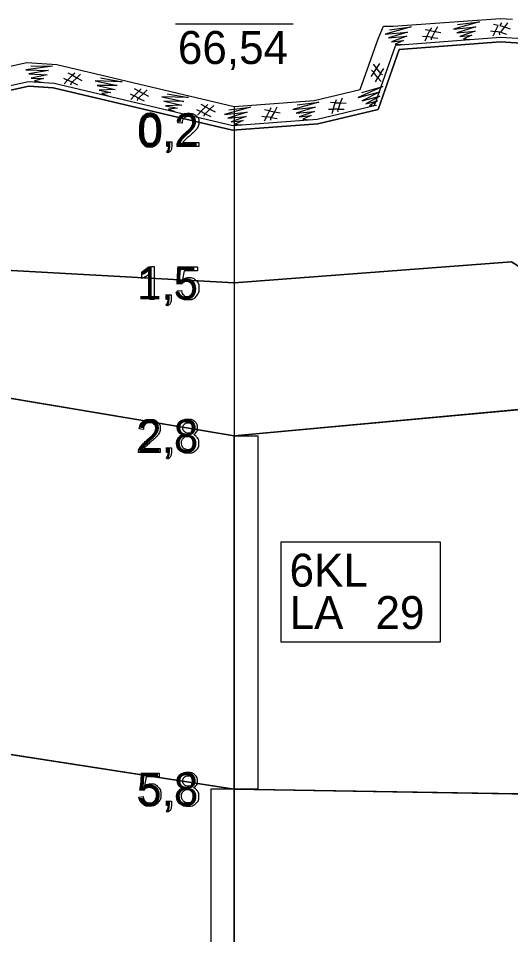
# Model space of a CAD drawing. Extents: x 532503 to 539665, y 6557663 to 6561526.
# Drawn here: x 539282.1 to 539365.8, y 6560352 to 6560507.6 of the extents above; entities that cross this region are included whole.
import ezdxf

# ---------------------------------------------------------------- set-up
doc = ezdxf.new("R2010")
doc.units = 0
for name, color, linetype in [('Default', 7, 'Continuous'), ('GEOLPUNKT', 7, 'Continuous'), ('Plokid', 7, 'Continuous'), ('Proovid', 7, 'Continuous'), ('Täide', 7, 'Continuous')]:
    doc.layers.add(name, color=color, linetype=linetype)

msp = doc.modelspace()

# ---------------------------------------------------------------- linework, layer by layer
at = {"layer": 'Default'}
for points in [[(539186.31, 6560478.77), (539214.29, 6560484.68), (539216.6, 6560485.49), (539218.11, 6560486.27), (539224.3, 6560486.27), (539225.14, 6560486.27), (539255.52, 6560493.94), (539283.59, 6560500.12), (539288.67, 6560499.79), (539318.84, 6560492.67), (539332.45, 6560493.66), (539340.25, 6560495.51), (539343.28, 6560504.14), (539344.2, 6560506.27), (539345.88, 6560506.27), (539364.08, 6560507.62), (539366.14, 6560507.5)], [(539016.72, 6560428.48), (539041.81, 6560435.02), (539049.4, 6560439.13), (539059.04, 6560444.86), (539068.48, 6560450.07), (539094, 6560456.08), (539103.15, 6560458.66), (539116.67, 6560463.39), (539130.29, 6560471.8), (539133.56, 6560473.5), (539137.3, 6560474.33), (539157.84, 6560477.67), (539186.53, 6560474.73), (539215.37, 6560480.82), (539256.44, 6560490.05), (539283.9, 6560496.09), (539288.08, 6560495.82), (539318.52, 6560488.64), (539333.06, 6560489.7), (539343.3, 6560492.12), (539346.88, 6560502.33), (539364.1, 6560503.61), (539368.49, 6560503.34)], [(538934.54, 6560278.72), (538949.3, 6560282.98), (538963.4, 6560293.67), (539043.8, 6560405.69), (539048.99, 6560412.93), (539068.48, 6560448.07), (539158.09, 6560471.6), (539318.84, 6560462.67), (539365.97, 6560466.27), (539400.81, 6560444.27)], [(538963.4, 6560293.67), (539068.48, 6560440.07), (539068.48, 6560440.07), (539157.84, 6560463.67), (539157.84, 6560463.67), (539318.84, 6560436.67), (539318.84, 6560436.67), (539400.81, 6560444.27), (539400.81, 6560444.27), (539446.47, 6560428.67), (539446.47, 6560428.67), (539511.17, 6560226.27), (539511.17, 6560226.27)], [(539043.8, 6560405.69), (539068.48, 6560404.07), (539157.84, 6560401.67), (539318.84, 6560376.67), (539463.86, 6560374.27)]]:
    msp.add_lwpolyline(points, dxfattribs=at)
at = {"layer": 'GEOLPUNKT'}
for p, q in [((539308.84, 6560506.67), (539328.84, 6560506.67)), ((539318.84, 6560492.67), (539318.84, 6560192.67))]:
    msp.add_line(p, q, dxfattribs=at)
at = {"layer": 'Plokid'}
for points in [[(539016.72, 6560428.48), (539041.81, 6560435.02), (539049.4, 6560439.13), (539059.04, 6560444.86), (539068.48, 6560450.07), (539094, 6560456.08), (539103.15, 6560458.66), (539116.67, 6560463.39), (539130.29, 6560471.8), (539133.56, 6560473.5), (539137.3, 6560474.33), (539157.84, 6560477.67), (539186.53, 6560474.73), (539215.37, 6560480.82), (539256.44, 6560490.05), (539283.9, 6560496.09), (539288.08, 6560495.82), (539318.52, 6560488.64), (539333.06, 6560489.7), (539343.3, 6560492.12), (539346.88, 6560502.33), (539364.1, 6560503.61), (539368.49, 6560503.34)], [(538967.8, 6560299.8), (539068.48, 6560440.07), (539068.48, 6560440.07), (539157.84, 6560463.67), (539157.84, 6560463.67), (539318.84, 6560436.67), (539318.84, 6560436.67), (539400.81, 6560444.27), (539400.81, 6560444.27), (539446.47, 6560428.67), (539446.47, 6560428.67), (539506.77, 6560240.06)]]:
    msp.add_lwpolyline(points, dxfattribs=at)
at = {"layer": 'Proovid'}
for points in [[(539309.98, 6560489.8), (539309.27, 6560489.87)], [(539307.43, 6560485.87), (539307.43, 6560486.65), (539308.21, 6560486.65), (539308.21, 6560485.87)], [(539307.82, 6560485.87), (539307.43, 6560485.87)], [(539312.84, 6560486.53), (539312.84, 6560485.87), (539309.14, 6560485.87)], [(539310.1, 6560486.53), (539312.84, 6560486.53)], [(539307.58, 6560484.76), (539307.39, 6560485.05)], [(539303.13, 6560463.42), (539303.13, 6560464.09)], [(539305.2, 6560459.87), (539304.51, 6560459.87), (539304.51, 6560464.25)], [(539304.75, 6560465.49), (539305.2, 6560465.49), (539305.2, 6560459.87)], [(539309.9, 6560462.44), (539309.25, 6560462.52), (539309.8, 6560465.4), (539312.58, 6560465.4), (539312.58, 6560464.74), (539310.35, 6560464.74), (539310.05, 6560463.24)], [(539309.13, 6560461.34), (539309.85, 6560461.4)], [(539307.33, 6560459.87), (539307.33, 6560460.65), (539308.11, 6560460.65), (539308.11, 6560459.87)], [(539307.72, 6560459.87), (539307.33, 6560459.87)], [(539307.48, 6560458.76), (539307.28, 6560459.05)], [(539303.39, 6560437.8), (539302.68, 6560437.87)], [(539306.25, 6560434.53), (539306.25, 6560433.87), (539302.55, 6560433.87)], [(539303.51, 6560434.53), (539306.25, 6560434.53)], [(539307.36, 6560433.87), (539307.36, 6560434.65), (539308.15, 6560434.65), (539308.15, 6560433.87)], [(539307.51, 6560432.76), (539307.32, 6560433.05)], [(539307.75, 6560433.87), (539307.36, 6560433.87)], [(539303.41, 6560376.44), (539302.77, 6560376.52), (539303.31, 6560379.4), (539306.09, 6560379.4), (539306.09, 6560378.74), (539303.86, 6560378.74), (539303.56, 6560377.24)], [(539302.64, 6560375.34), (539303.36, 6560375.4)], [(539307.36, 6560373.87), (539307.36, 6560374.65), (539308.15, 6560374.65), (539308.15, 6560373.87)], [(539307.75, 6560373.87), (539307.36, 6560373.87)], [(539307.51, 6560372.76), (539307.32, 6560373.05)]]:
    msp.add_lwpolyline(points, dxfattribs=at)
for points in [[(539318.84, 6560436.67), (539322.84, 6560436.67), (539322.84, 6560376.67), (539318.84, 6560376.67)], [(539326.84, 6560418.67), (539353.84, 6560418.67), (539353.84, 6560401.67), (539326.84, 6560401.67)], [(539318.84, 6560376.67), (539314.84, 6560376.67), (539314.84, 6560234.67), (539318.84, 6560234.67)]]:
    msp.add_lwpolyline(points, close=True, dxfattribs=at)
for points in [[(539302.71, 6560488.63), (539302.71, 6560489.62), (539302.92, 6560490.23), (539303.12, 6560490.84), (539303.52, 6560491.16), (539303.93, 6560491.49), (539304.54, 6560491.49), (539304.99, 6560491.49), (539305.33, 6560491.31), (539305.67, 6560491.13), (539305.89, 6560490.79), (539306.11, 6560490.45), (539306.24, 6560489.95), (539306.36, 6560489.46), (539306.36, 6560488.63), (539306.36, 6560487.65), (539306.16, 6560487.04), (539305.96, 6560486.43), (539305.55, 6560486.11), (539305.15, 6560485.78), (539304.54, 6560485.78), (539303.73, 6560485.78), (539303.27, 6560486.35), (539302.71, 6560487.06), (539302.71, 6560488.63)], [(539303.42, 6560488.63), (539303.42, 6560487.25), (539303.74, 6560486.8), (539304.06, 6560486.34), (539304.54, 6560486.34), (539305.01, 6560486.34), (539305.33, 6560486.8), (539305.65, 6560487.25), (539305.65, 6560488.63), (539305.65, 6560490.01), (539305.33, 6560490.47), (539305.01, 6560490.92), (539304.53, 6560490.92), (539304.06, 6560490.92), (539303.77, 6560490.52), (539303.42, 6560490.01), (539303.42, 6560488.63)], [(539309.14, 6560485.87), (539309.14, 6560486.12), (539309.22, 6560486.35), (539309.37, 6560486.73), (539309.68, 6560487.09), (539309.99, 6560487.46), (539310.58, 6560487.94), (539311.49, 6560488.69), (539311.81, 6560489.13), (539312.13, 6560489.56), (539312.13, 6560489.95), (539312.13, 6560490.36), (539311.84, 6560490.64), (539311.54, 6560490.92), (539311.08, 6560490.92), (539310.58, 6560490.92), (539310.28, 6560490.63), (539309.98, 6560490.33), (539309.98, 6560489.8)], [(539309.27, 6560489.87), (539309.34, 6560490.66), (539309.82, 6560491.08), (539310.29, 6560491.49), (539311.09, 6560491.49), (539311.9, 6560491.49), (539312.37, 6560491.04), (539312.84, 6560490.6), (539312.84, 6560489.94), (539312.84, 6560489.6), (539312.7, 6560489.28), (539312.56, 6560488.95), (539312.24, 6560488.59), (539311.92, 6560488.24), (539311.18, 6560487.61), (539310.57, 6560487.09), (539310.39, 6560486.9), (539310.21, 6560486.72), (539310.1, 6560486.53)], [(539307.39, 6560485.05), (539307.6, 6560485.15), (539307.71, 6560485.34), (539307.81, 6560485.52), (539307.82, 6560485.87)], [(539308.21, 6560485.87), (539308.21, 6560485.44), (539308.06, 6560485.17), (539307.91, 6560484.91), (539307.58, 6560484.76)], [(539303.13, 6560464.09), (539303.71, 6560464.36), (539304.14, 6560464.74), (539304.57, 6560465.13), (539304.75, 6560465.49)], [(539304.51, 6560464.25), (539304.26, 6560464.01), (539303.86, 6560463.78), (539303.45, 6560463.54), (539303.13, 6560463.42)], [(539310.05, 6560463.24), (539310.55, 6560463.59), (539311.1, 6560463.59), (539311.84, 6560463.59), (539312.34, 6560463.08), (539312.84, 6560462.57), (539312.84, 6560461.77), (539312.84, 6560461.01), (539312.4, 6560460.46), (539311.86, 6560459.78), (539310.93, 6560459.78), (539310.17, 6560459.78), (539309.68, 6560460.2), (539309.2, 6560460.63), (539309.13, 6560461.34)], [(539309.85, 6560461.4), (539309.93, 6560460.87), (539310.22, 6560460.61), (539310.52, 6560460.34), (539310.93, 6560460.34), (539311.43, 6560460.34), (539311.77, 6560460.71), (539312.11, 6560461.09), (539312.11, 6560461.71), (539312.11, 6560462.3), (539311.79, 6560462.64), (539311.46, 6560462.98), (539310.92, 6560462.98), (539310.58, 6560462.98), (539310.32, 6560462.83), (539310.05, 6560462.68), (539309.9, 6560462.44)], [(539307.28, 6560459.05), (539307.5, 6560459.15), (539307.6, 6560459.34), (539307.71, 6560459.52), (539307.72, 6560459.87)], [(539308.11, 6560459.87), (539308.11, 6560459.44), (539307.96, 6560459.17), (539307.81, 6560458.91), (539307.48, 6560458.76)], [(539302.68, 6560437.87), (539302.75, 6560438.66), (539303.23, 6560439.08), (539303.7, 6560439.49), (539304.5, 6560439.49), (539305.31, 6560439.49), (539305.78, 6560439.04), (539306.25, 6560438.6), (539306.25, 6560437.94), (539306.25, 6560437.6), (539306.11, 6560437.28), (539305.97, 6560436.95), (539305.65, 6560436.59), (539305.33, 6560436.24), (539304.59, 6560435.61), (539303.98, 6560435.09), (539303.8, 6560434.9), (539303.62, 6560434.72), (539303.51, 6560434.53)], [(539310.23, 6560436.91), (539309.8, 6560437.07), (539309.59, 6560437.36), (539309.38, 6560437.65), (539309.38, 6560438.05), (539309.38, 6560438.66), (539309.82, 6560439.08), (539310.26, 6560439.49), (539310.99, 6560439.49), (539311.72, 6560439.49), (539312.17, 6560439.07), (539312.61, 6560438.64), (539312.61, 6560438.03), (539312.61, 6560437.64), (539312.41, 6560437.35), (539312.2, 6560437.07), (539311.79, 6560436.91), (539312.3, 6560436.74), (539312.57, 6560436.37), (539312.84, 6560435.99), (539312.84, 6560435.47), (539312.84, 6560434.75), (539312.34, 6560434.27), (539311.83, 6560433.78), (539311, 6560433.78), (539310.17, 6560433.78), (539309.66, 6560434.27), (539309.16, 6560434.76), (539309.16, 6560435.49), (539309.16, 6560436.04), (539309.44, 6560436.41), (539309.71, 6560436.78), (539310.23, 6560436.91)], [(539302.55, 6560433.87), (539302.55, 6560434.12), (539302.63, 6560434.35), (539302.78, 6560434.73), (539303.09, 6560435.09), (539303.4, 6560435.46), (539303.99, 6560435.94), (539304.9, 6560436.69), (539305.22, 6560437.13), (539305.54, 6560437.56), (539305.54, 6560437.95), (539305.54, 6560438.36), (539305.25, 6560438.64), (539304.95, 6560438.92), (539304.48, 6560438.92), (539303.99, 6560438.92), (539303.69, 6560438.63), (539303.39, 6560438.33), (539303.39, 6560437.8)], [(539310.09, 6560438.07), (539310.09, 6560437.68), (539310.34, 6560437.43), (539310.6, 6560437.17), (539311.01, 6560437.17), (539311.4, 6560437.17), (539311.65, 6560437.42), (539311.91, 6560437.67), (539311.91, 6560438.04), (539311.91, 6560438.41), (539311.65, 6560438.67), (539311.39, 6560438.93), (539311, 6560438.93), (539310.61, 6560438.93), (539310.35, 6560438.68), (539310.09, 6560438.42), (539310.09, 6560438.07)], [(539309.87, 6560435.49), (539309.87, 6560435.19), (539310, 6560434.92), (539310.14, 6560434.64), (539310.42, 6560434.49), (539310.69, 6560434.34), (539311.01, 6560434.34), (539311.5, 6560434.34), (539311.82, 6560434.66), (539312.14, 6560434.97), (539312.14, 6560435.46), (539312.14, 6560435.96), (539311.81, 6560436.29), (539311.48, 6560436.61), (539310.98, 6560436.61), (539310.5, 6560436.61), (539310.18, 6560436.29), (539309.87, 6560435.97), (539309.87, 6560435.49)], [(539307.32, 6560433.05), (539307.54, 6560433.15), (539307.64, 6560433.34), (539307.74, 6560433.52), (539307.75, 6560433.87)], [(539308.15, 6560433.87), (539308.15, 6560433.44), (539307.99, 6560433.17), (539307.84, 6560432.91), (539307.51, 6560432.76)], [(539310.23, 6560376.91), (539309.8, 6560377.07), (539309.59, 6560377.36), (539309.38, 6560377.65), (539309.38, 6560378.05), (539309.38, 6560378.66), (539309.82, 6560379.08), (539310.26, 6560379.49), (539310.99, 6560379.49), (539311.72, 6560379.49), (539312.17, 6560379.07), (539312.61, 6560378.64), (539312.61, 6560378.03), (539312.61, 6560377.64), (539312.41, 6560377.35), (539312.2, 6560377.07), (539311.79, 6560376.91), (539312.3, 6560376.74), (539312.57, 6560376.37), (539312.84, 6560375.99), (539312.84, 6560375.47), (539312.84, 6560374.75), (539312.34, 6560374.27), (539311.83, 6560373.78), (539311, 6560373.78), (539310.17, 6560373.78), (539309.66, 6560374.27), (539309.16, 6560374.76), (539309.16, 6560375.49), (539309.16, 6560376.04), (539309.44, 6560376.41), (539309.71, 6560376.78), (539310.23, 6560376.91)], [(539310.09, 6560378.07), (539310.09, 6560377.68), (539310.34, 6560377.43), (539310.6, 6560377.17), (539311.01, 6560377.17), (539311.4, 6560377.17), (539311.65, 6560377.42), (539311.91, 6560377.67), (539311.91, 6560378.04), (539311.91, 6560378.41), (539311.65, 6560378.67), (539311.39, 6560378.93), (539311, 6560378.93), (539310.61, 6560378.93), (539310.35, 6560378.68), (539310.09, 6560378.42), (539310.09, 6560378.07)], [(539303.56, 6560377.24), (539304.06, 6560377.59), (539304.62, 6560377.59), (539305.35, 6560377.59), (539305.85, 6560377.08), (539306.36, 6560376.57), (539306.36, 6560375.77), (539306.36, 6560375.01), (539305.91, 6560374.46), (539305.37, 6560373.78), (539304.44, 6560373.78), (539303.68, 6560373.78), (539303.2, 6560374.2), (539302.71, 6560374.63), (539302.64, 6560375.34)], [(539303.36, 6560375.4), (539303.44, 6560374.87), (539303.74, 6560374.61), (539304.03, 6560374.34), (539304.44, 6560374.34), (539304.94, 6560374.34), (539305.28, 6560374.71), (539305.63, 6560375.09), (539305.63, 6560375.71), (539305.63, 6560376.3), (539305.3, 6560376.64), (539304.97, 6560376.98), (539304.43, 6560376.98), (539304.1, 6560376.98), (539303.83, 6560376.83), (539303.56, 6560376.68), (539303.41, 6560376.44)], [(539309.87, 6560375.49), (539309.87, 6560375.19), (539310, 6560374.92), (539310.14, 6560374.64), (539310.42, 6560374.49), (539310.69, 6560374.34), (539311.01, 6560374.34), (539311.5, 6560374.34), (539311.82, 6560374.66), (539312.14, 6560374.97), (539312.14, 6560375.46), (539312.14, 6560375.96), (539311.81, 6560376.29), (539311.48, 6560376.61), (539310.98, 6560376.61), (539310.5, 6560376.61), (539310.18, 6560376.29), (539309.87, 6560375.97), (539309.87, 6560375.49)], [(539307.32, 6560373.05), (539307.54, 6560373.15), (539307.64, 6560373.34), (539307.74, 6560373.52), (539307.75, 6560373.87)], [(539308.15, 6560373.87), (539308.15, 6560373.44), (539307.99, 6560373.17), (539307.84, 6560372.91), (539307.51, 6560372.76)]]:
    msp.add_open_spline(points, degree=3, dxfattribs=at)
at = {"layer": 'Täide'}
for p, q in [((539318.84, 6560436.67), (539157.84, 6560463.67)), ((539400.81, 6560444.27), (539318.84, 6560436.67)), ((539318.84, 6560436.67), (539400.81, 6560444.27)), ((539157.84, 6560401.67), (539318.84, 6560376.67)), ((539318.84, 6560376.67), (539463.86, 6560374.27))]:
    msp.add_line(p, q, dxfattribs=at)
for points in [[(539345.21, 6560505.69), (539348.9, 6560506.16), (539344.49, 6560504.92), (539348.29, 6560505.3), (539345.05, 6560504.3), (539348.17, 6560504.58), (539345.58, 6560503.65), (539347.63, 6560503.88), (539346.2, 6560503.26), (539347.38, 6560503.17)], [(539352.36, 6560506.02), (539352.11, 6560505.53), (539352.95, 6560505.37), (539353.93, 6560505.2)], [(539353.36, 6560506.15), (539352.95, 6560505.37), (539352.41, 6560504.39), (539353.44, 6560504.24)], [(539356.81, 6560506.55), (539360.5, 6560507.02), (539356.09, 6560505.78), (539359.89, 6560506.16), (539356.65, 6560505.16), (539359.77, 6560505.45), (539357.18, 6560504.52), (539359.22, 6560504.74), (539357.8, 6560504.12), (539358.98, 6560504.04)], [(539363.96, 6560504.81), (539363.94, 6560505.11), (539364.01, 6560505.25), (539363.18, 6560505.37), (539363.71, 6560506.4), (539362.89, 6560506.55)], [(539364.29, 6560506.88), (539363.98, 6560506.43), (539364.79, 6560506.16), (539365.73, 6560505.85)], [(539365.31, 6560506.87), (539364.79, 6560506.16), (539364.12, 6560505.25), (539365.12, 6560504.96)], [(539350.81, 6560504.62), (539351.59, 6560504.51), (539351.21, 6560503.76)], [(539352.36, 6560503.95), (539352.34, 6560504.25), (539352.41, 6560504.39), (539351.59, 6560504.51), (539352.11, 6560505.53), (539351.29, 6560505.68)], [(539362.4, 6560505.49), (539363.18, 6560505.37), (539362.81, 6560504.62)], [(539368.49, 6560503.34), (539364.1, 6560503.61), (539346.88, 6560502.33), (539343.3, 6560492.12), (539333.06, 6560489.7), (539318.52, 6560488.64), (539288.08, 6560495.82), (539283.9, 6560496.09), (539256.44, 6560490.05), (539215.37, 6560480.82), (539186.53, 6560474.73), (539157.84, 6560477.67), (539137.3, 6560474.33), (539133.56, 6560473.5), (539130.29, 6560471.8), (539116.67, 6560463.39), (539103.15, 6560458.66), (539094, 6560456.08), (539068.48, 6560450.07), (539059.04, 6560444.86), (539049.4, 6560439.13), (539041.81, 6560435.02), (539016.72, 6560428.48)], [(539186.49, 6560475.53), (539215.16, 6560481.6), (539217.87, 6560482.54), (539218.89, 6560483.07), (539225.54, 6560483.07), (539256.25, 6560490.83), (539283.84, 6560496.89), (539288.2, 6560496.62), (539318.59, 6560489.44), (539332.94, 6560490.49), (539342.69, 6560492.8), (539346.26, 6560502.97), (539346.31, 6560503.09), (539364.1, 6560504.42), (539368.02, 6560504.17)], [(539342.19, 6560498.84), (539342.54, 6560498.42), (539343.02, 6560499.12), (539343.57, 6560499.94)], [(539342.47, 6560499.81), (539343.02, 6560499.12), (539343.71, 6560498.23), (539344.26, 6560499.11)], [(539284.24, 6560499.54), (539287.96, 6560499.5), (539283.42, 6560498.88), (539287.24, 6560498.74), (539283.9, 6560498.19), (539287.02, 6560498.04), (539284.33, 6560497.48), (539286.39, 6560497.42), (539284.89, 6560497), (539286.05, 6560496.75)], [(539291.08, 6560496.35), (539291.15, 6560496.65), (539291.26, 6560496.75), (539290.51, 6560497.12), (539291.33, 6560497.94), (539290.59, 6560498.33)], [(539291.71, 6560498.33), (539291.33, 6560497.94), (539292.07, 6560497.53), (539292.95, 6560497.07)], [(539344.09, 6560498.01), (539343.8, 6560498.11), (539343.71, 6560498.23), (539343.26, 6560497.53), (539342.54, 6560498.42), (539342.07, 6560497.72)], [(539289.8, 6560497.46), (539290.51, 6560497.12), (539289.93, 6560496.52)], [(539292.7, 6560498.15), (539292.07, 6560497.53), (539291.26, 6560496.75), (539292.2, 6560496.3)], [(539296.11, 6560497.49), (539299.77, 6560496.83), (539295.19, 6560496.98), (539298.93, 6560496.2), (539295.54, 6560496.22), (539298.59, 6560495.55), (539295.85, 6560495.44), (539297.86, 6560495.04), (539296.32, 6560494.88), (539297.42, 6560494.44)], [(539342.85, 6560496.86), (539343.26, 6560497.53), (539343.8, 6560496.88)], [(539302.4, 6560493.68), (539302.47, 6560493.97), (539302.58, 6560494.08), (539301.83, 6560494.45), (539302.64, 6560495.27), (539301.9, 6560495.66)], [(539304.02, 6560495.48), (539303.39, 6560494.86), (539302.58, 6560494.08), (539303.51, 6560493.63)], [(539303.03, 6560495.66), (539302.64, 6560495.27), (539303.39, 6560494.86), (539304.27, 6560494.4)], [(539340.5, 6560495.02), (539344.07, 6560496.07), (539339.9, 6560494.15), (539343.6, 6560495.13), (539340.56, 6560493.63), (539343.59, 6560494.4), (539341.18, 6560493.07), (539343.17, 6560493.62), (539341.85, 6560492.78), (539343.04, 6560492.88)], [(539301.12, 6560494.79), (539301.83, 6560494.45), (539301.25, 6560493.85)], [(539307.42, 6560494.82), (539311.08, 6560494.16), (539306.51, 6560494.31), (539310.25, 6560493.52), (539306.86, 6560493.55), (539309.91, 6560492.88), (539307.16, 6560492.77), (539309.18, 6560492.37), (539307.64, 6560492.21), (539308.74, 6560491.77)], [(539336.19, 6560493.8), (539336.02, 6560493.28), (539336.87, 6560493.25), (539337.86, 6560493.23)], [(539337.16, 6560494.08), (539336.87, 6560493.25), (539336.49, 6560492.19), (539337.53, 6560492.2)], [(539312.44, 6560492.12), (539313.15, 6560491.78), (539312.57, 6560491.17)], [(539313.72, 6560491), (539313.79, 6560491.3), (539313.9, 6560491.41), (539313.15, 6560491.78), (539313.96, 6560492.59), (539313.22, 6560492.98)], [(539315.34, 6560492.81), (539314.71, 6560492.19), (539313.9, 6560491.41), (539314.83, 6560490.96)], [(539314.34, 6560492.98), (539313.96, 6560492.59), (539314.71, 6560492.19), (539315.59, 6560491.73)], [(539317.92, 6560492.07), (539321.61, 6560492.54), (539317.2, 6560491.3), (539321.01, 6560491.68), (539317.77, 6560490.68), (539320.88, 6560490.96), (539318.29, 6560490.03), (539320.34, 6560490.26), (539318.91, 6560489.64), (539320.09, 6560489.55)], [(539325.07, 6560490.32), (539325.05, 6560490.62), (539325.12, 6560490.76), (539324.3, 6560490.88), (539324.83, 6560491.91), (539324, 6560492.06)], [(539325.07, 6560492.4), (539324.83, 6560491.91), (539325.66, 6560491.75), (539326.64, 6560491.57)], [(539326.08, 6560492.52), (539325.66, 6560491.75), (539325.12, 6560490.76), (539326.15, 6560490.61)], [(539329.52, 6560492.92), (539333.21, 6560493.38), (539328.8, 6560492.15), (539332.6, 6560492.53), (539329.36, 6560491.53), (539332.48, 6560491.81), (539329.89, 6560490.88), (539331.93, 6560491.1), (539330.51, 6560490.49), (539331.69, 6560490.4)], [(539334.87, 6560492.18), (539335.66, 6560492.19), (539335.41, 6560491.39)], [(539336.52, 6560491.75), (539336.45, 6560492.05), (539336.49, 6560492.19), (539335.66, 6560492.19), (539336.02, 6560493.28), (539335.19, 6560493.3)], [(539323.52, 6560491), (539324.3, 6560490.88), (539323.92, 6560490.14)], [(539318.84, 6560462.67), (539158.09, 6560471.6), (539068.48, 6560448.07), (539068.48, 6560448.07), (539063.29, 6560438.72)], [(539113.28, 6560459.83), (539158.09, 6560471.6), (539318.84, 6560462.67)], [(539400.81, 6560444.27), (539365.97, 6560466.27), (539318.84, 6560462.67), (539158.09, 6560471.6)], [(539318.84, 6560462.67), (539365.97, 6560466.27), (539400.81, 6560444.27)], [(539400.81, 6560444.27), (539365.97, 6560466.27), (539318.84, 6560462.67)], [(539400.81, 6560444.27), (539318.84, 6560436.67), (539157.84, 6560463.67), (539068.48, 6560440.07), (539048.99, 6560412.93)], [(539063.29, 6560438.72), (539068.48, 6560440.07), (539157.84, 6560463.67), (539318.84, 6560436.67), (539400.81, 6560444.27)], [(539068.48, 6560440.07), (539157.84, 6560463.67), (539318.84, 6560436.67)], [(539463.86, 6560374.27), (539318.84, 6560376.67), (539157.84, 6560401.67), (539068.48, 6560404.07), (539043.8, 6560405.69)]]:
    msp.add_lwpolyline(points, dxfattribs=at)

# ---------------------------------------------------------------- texts
at = {"layer": 'GEOLPUNKT'}
msp.add_text('66,54', height=5.6, dxfattribs=at).set_placement((539309.25, 6560499.87))
at = {"layer": 'Proovid'}
for s, p in [('0,2', (539302.39, 6560485.87)), ('1,5', (539302.28, 6560459.87)), ('2,8', (539302.32, 6560433.87)), ('6KL', (539328.24, 6560411.07)), ('29', (539342.84, 6560403.87)), ('LA', (539328.24, 6560403.87)), ('5,8', (539302.32, 6560373.87))]:
    msp.add_text(s, height=5.6, dxfattribs=at).set_placement(p)

doc.saveas('drawing.dxf')
